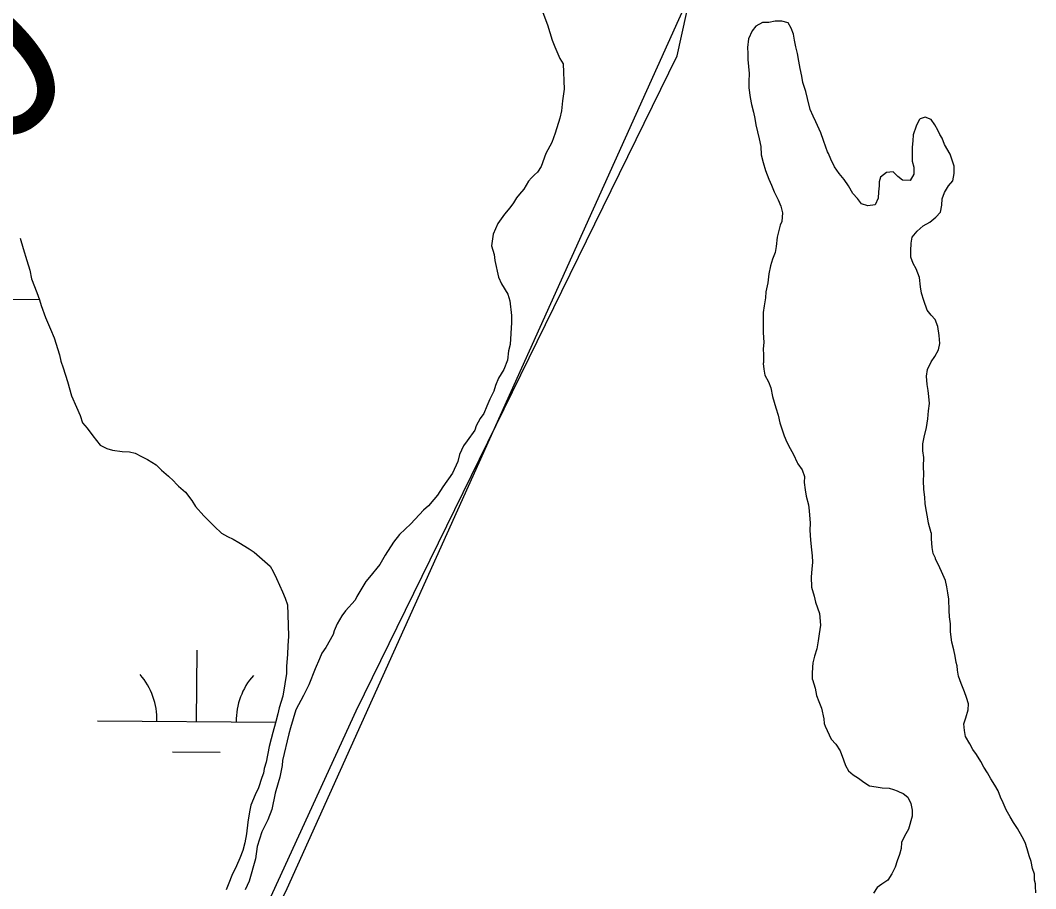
# Model space of a CAD drawing. Extents: x 3172231 to 3210228, y 940198 to 965780.
# Drawn here: x 3190904 to 3191416, y 946666 to 947104 of the extents above; entities that cross this region are included whole.
import ezdxf

# ---------------------------------------------------------------- set-up
doc = ezdxf.new("R2010")
doc.units = 0
for name, color, linetype in [('V-RIVR-RANG-IDEN', 7, 'Continuous'), ('V-ROAD-CNTR', 7, 'Continuous'), ('V-SITE-VEGE', 7, 'Continuous'), ('V-TOPO-SHOR', 7, 'Continuous'), ('V-WETL-SWMP', 7, 'Continuous')]:
    doc.layers.add(name, color=color, linetype=linetype)

msp = doc.modelspace()

# ---------------------------------------------------------------- linework, layer by layer
at = {"layer": 'V-ROAD-CNTR'}
for points in [[(3191038.305, 946665.928), (3191279.107, 947200.55), (3191279.971, 947202.406), (3191280.86, 947204.251), (3191281.776, 947206.084), (3191282.716, 947207.905), (3191283.682, 947209.713), (3191284.673, 947211.509), (3191285.689, 947213.291), (3191286.73, 947215.058), (3191287.616, 947216.523)], [(3190719.333, 945998.208), (3190730.462, 946019.737), (3190741.292, 946041.419), (3190748.919, 946057.16), (3190762.376, 946085.695), (3190805.001, 946181.83), (3190862.423, 946300.735), (3191038.305, 946665.928)]]:
    msp.add_lwpolyline(points, dxfattribs=at)
at = {"layer": 'V-SITE-VEGE'}
for p, q in [((3191167.333, 947108.327), (3191169.754, 947102.033)), ((3191169.754, 947102.033), (3191172.14, 947094.271)), ((3191172.14, 947094.271), (3191173.529, 947090.937)), ((3191173.529, 947090.937), (3191175.957, 947085.01)), ((3191175.957, 947085.01), (3191177.731, 947082.399)), ((3191177.731, 947082.399), (3191178.163, 947069.55)), ((3191178.163, 947069.55), (3191177.291, 947063.699)), ((3191177.291, 947063.699), (3191176.805, 947058.575)), ((3191176.805, 947058.575), (3191175.984, 947054.925)), ((3191175.984, 947054.925), (3191173.602, 947047.276)), ((3191173.602, 947047.276), (3191172.025, 947042.543)), ((3191172.025, 947042.543), (3191168.959, 947037.112)), ((3191168.959, 947037.112), (3191166.604, 947030.562)), ((3191166.604, 947030.562), (3191164.704, 947027.672)), ((3191163.203, 947026.241), (3191161.701, 947024.809)), ((3191164.704, 947027.672), (3191163.203, 947026.241)), ((3191160.192, 947023.009), (3191157.896, 947019.028)), ((3191161.701, 947024.809), (3191160.192, 947023.009)), ((3191154.128, 947014.713), (3191152.6, 947012.181)), ((3191155.637, 947016.513), (3191154.128, 947014.713)), ((3191157.896, 947019.028), (3191155.637, 947016.513)), ((3191150.706, 947009.656), (3191148.062, 947006.418)), ((3191152.6, 947012.181), (3191150.706, 947009.656)), ((3191148.062, 947006.418), (3191144.65, 947001.728)), ((3191144.65, 947001.728), (3191142.319, 946996.281)), ((3191142.319, 946996.281), (3191141.449, 946990.43)), ((3191141.449, 946990.43), (3191142.813, 946985.996)), ((3191142.813, 946985.996), (3191143.11, 946983.053)), ((3191143.11, 946983.053), (3191145.113, 946974.568)), ((3191145.113, 946974.568), (3191146.501, 946971.234)), ((3191146.501, 946971.234), (3191149.682, 946966.021)), ((3191149.682, 946966.021), (3191150.704, 946962.696)), ((3191150.704, 946962.696), (3191151.631, 946955.335)), ((3191151.631, 946955.335), (3191151.547, 946951.669)), ((3191151.547, 946951.669), (3191150.919, 946940.677)), ((3191150.919, 946940.677), (3191150.108, 946937.395)), ((3191149.63, 946932.635), (3191147.685, 946927.912)), ((3191150.108, 946937.395), (3191149.63, 946932.635)), ((3191147.685, 946927.912), (3191145.014, 946923.573)), ((3191145.014, 946923.573), (3191143.462, 946919.939)), ((3191143.462, 946919.939), (3191142.661, 946917.023)), ((3191140.732, 946913.034), (3191139.177, 946909.4)), ((3191142.661, 946917.023), (3191140.732, 946913.034)), ((3191139.177, 946909.4), (3191137.625, 946905.767)), ((3191135.731, 946903.244), (3191133.812, 946899.623)), ((3191137.625, 946905.767), (3191135.731, 946903.244)), ((3191133.025, 946897.438), (3191129.23, 946892.023)), ((3191133.812, 946899.623), (3191133.025, 946897.438)), ((3191129.23, 946892.023), (3191127.336, 946889.5)), ((3191127.336, 946889.5), (3191125.401, 946885.144)), ((3191124.579, 946881.492), (3191121.876, 946875.686)), ((3191125.401, 946885.144), (3191124.579, 946881.492)), ((3191121.876, 946875.686), (3191116.944, 946868.832)), ((3191116.944, 946868.832), (3191114.276, 946864.494)), ((3191112.39, 946862.335), (3191109.746, 946859.093)), ((3191114.276, 946864.494), (3191112.39, 946862.335)), ((3191107.126, 946856.955), (3191100.728, 946850.133)), ((3191109.746, 946859.093), (3191107.126, 946856.955)), ((3191100.728, 946850.133), (3191095.1, 946844.764)), ((3191092.071, 946840.799), (3191087.883, 946834.292)), ((3191095.1, 946844.764), (3191092.071, 946840.799)), ((3191087.883, 946834.292), (3191085.204, 946829.588)), ((3191085.204, 946829.588), (3191079.914, 946823.108)), ((3191078.03, 946820.949), (3191073.449, 946813.353)), ((3191079.914, 946823.108), (3191078.03, 946820.949)), ((3191072.673, 946811.537), (3191067.776, 946806.148)), ((3191073.449, 946813.353), (3191072.673, 946811.537)), ((3191067.776, 946806.148), (3191065.882, 946803.625)), ((3191063.588, 946799.644), (3191062.033, 946796.011)), ((3191065.882, 946803.625), (3191063.588, 946799.644)), ((3191061.626, 946794.186), (3191057.802, 946787.671)), ((3191062.033, 946796.011), (3191061.626, 946794.186)), ((3191055.9, 946784.784), (3191054.73, 946781.874)), ((3191057.802, 946787.671), (3191055.9, 946784.784)), ((3191054.73, 946781.874), (3191052.412, 946776.792)), ((3191052.412, 946776.792), (3191049.287, 946768.793)), ((3191049.287, 946768.793), (3191046.591, 946763.353)), ((3191046.591, 946763.353), (3191042.751, 946756.106)), ((3191042.751, 946756.106), (3191039.97, 946746.998)), ((3191039.167, 946744.084), (3191035.915, 946730.583)), ((3191039.97, 946746.998), (3191039.167, 946744.084)), ((3191035.856, 946728.017), (3191034.617, 946722.176)), ((3191035.915, 946730.583), (3191035.856, 946728.017)), ((3191033.816, 946719.26), (3191032.227, 946714.16)), ((3191034.617, 946722.176), (3191033.816, 946719.26)), ((3191032.227, 946714.16), (3191030.562, 946705.762)), ((3191030.562, 946705.762), (3191028.608, 946700.67)), ((3191028.608, 946700.67), (3191025.528, 946694.506)), ((3191025.528, 946694.506), (3191023.156, 946687.223)), ((3191023.156, 946687.223), (3191022.276, 946681.005)), ((3191022.276, 946681.005), (3191019.075, 946669.709)), ((3191019.075, 946669.709), (3191017.139, 946665.353))]:
    msp.add_line(p, q, dxfattribs=at)
at = {"layer": 'V-TOPO-SHOR'}
for points in [[(3190486.843, 945694.168), (3190609.066, 945794.06), (3190665.881, 945867.977), (3191073.212, 946755.656), (3191235.213, 947086.334), (3191257.242, 947186.475), (3191257.425, 947260.532), (3191229.599, 947326.906)], [(3191368.805, 947010.926), (3191369.084, 947014.166), (3191370.173, 947017.385), (3191372.283, 947020.785), (3191374.368, 947023.171), (3191375.066, 947027.009), (3191375.152, 947030.658), (3191374.007, 947033.728), (3191373.065, 947036.792), (3191370.132, 947041.527), (3191368.994, 947044.802), (3191367.818, 947046.655), (3191366.858, 947048.908), (3191365.297, 947051.583), (3191363.534, 947054.262), (3191360.517, 947055.347), (3191357.863, 947054.597), (3191357.443, 947053.999), (3191355.946, 947050.788), (3191354.426, 947046.563), (3191354.154, 947043.526), (3191353.873, 947040.288), (3191353.793, 947036.841), (3191353.91, 947033.186), (3191354.65, 947030.126), (3191354.77, 947026.673), (3191352.87, 947023.472), (3191349.018, 947023.562), (3191346.628, 947025.444), (3191344.246, 947027.734), (3191340.991, 947027.402), (3191337.895, 947025.043), (3191337.233, 947022.825), (3191337.184, 947020.797), (3191336.912, 947017.76), (3191336.631, 947014.522), (3191335.132, 947011.108), (3191331.468, 947010.586), (3191328.247, 947011.676), (3191326.283, 947014.358), (3191323.907, 947016.849), (3191321.767, 947020.754), (3191319.606, 947023.849), (3191317.042, 947026.952), (3191314.685, 947030.253), (3191312.747, 947034.152), (3191311.599, 947037.022), (3191311.211, 947037.841), (3191310.255, 947040.298), (3191309.114, 947043.571), (3191307.785, 947047.456), (3191305.278, 947052.994), (3191303.927, 947055.865), (3191302.385, 947059.351), (3191301.094, 947064.86), (3191300.163, 947068.329), (3191298.645, 947072.829), (3191298.112, 947076.087), (3191297.392, 947079.96), (3191296.667, 947083.628), (3191295.946, 947087.499), (3191295.217, 947090.966), (3191294.481, 947094.228), (3191293.945, 947097.284), (3191292.8, 947100.354), (3191291.239, 947103.029), (3191288.014, 947103.915), (3191284.766, 947103.788), (3191281.505, 947103.258), (3191278.257, 947103.131), (3191274.97, 947101.382), (3191273.088, 947098.992), (3191271.169, 947094.98), (3191270.657, 947090.528), (3191270.991, 947087.476), (3191270.919, 947084.435), (3191271.245, 947080.98), (3191271.568, 947077.523), (3191271.474, 947073.468), (3191271.456, 947072.657), (3191271.398, 947070.224), (3191272.095, 947065.337), (3191272.824, 947061.872), (3191273.747, 947057.995), (3191274.483, 947054.733), (3191275.013, 947051.472), (3191275.744, 947048.007), (3191276.676, 947044.536), (3191277.399, 947040.665), (3191277.702, 947036.397), (3191278.628, 947032.52), (3191279.748, 947028.436), (3191281.472, 947024.136), (3191282.82, 947021.061), (3191284.164, 947017.783), (3191286.3, 947013.676), (3191287.641, 947010.398), (3191288.376, 947007.135), (3191288.069, 947002.679), (3191287.215, 947000.872), (3191286.545, 946998.251)], [(3191414.699, 946676.115), (3191413.97, 946679.58), (3191413.022, 946682.441), (3191411.887, 946685.919), (3191410.949, 946689.185), (3191409.395, 946692.063), (3191407.056, 946696.175), (3191405.1, 946699.263), (3191403.341, 946702.147), (3191401.395, 946705.641), (3191399.853, 946709.127), (3191398.501, 946711.998), (3191397.361, 946715.271), (3191395.603, 946718.152), (3191393.646, 946721.24), (3191391.892, 946724.327), (3191390.135, 946727.206), (3191388.579, 946730.084), (3191386.43, 946733.584), (3191384.458, 946736.066), (3191382.904, 946738.941), (3191380.76, 946742.644), (3191380.223, 946745.7), (3191379.897, 946749.157), (3191380.983, 946752.173), (3191382.093, 946756.206), (3191382.367, 946759.241), (3191381.222, 946762.311), (3191380.274, 946765.174), (3191378.55, 946769.475), (3191377.216, 946773.157), (3191376.68, 946776.215), (3191376.528, 946778.449), (3191376.162, 946780.082), (3191375.629, 946783.34), (3191374.89, 946786.4), (3191373.966, 946790.276), (3191373.278, 946795.566), (3191373.172, 946799.628), (3191372.645, 946803.089), (3191372.518, 946806.339), (3191372.449, 946812.02), (3191371.916, 946815.278), (3191371.38, 946818.334), (3191370.64, 946821.396), (3191369.293, 946824.47), (3191367.175, 946829.387), (3191365.621, 946832.265), (3191365.631, 946832.67), (3191364.472, 946835.134), (3191363.933, 946838.187), (3191363.628, 946842.455), (3191363.7, 946845.497), (3191363.499, 946845.503), (3191362.192, 946850.402), (3191361.66, 946853.66), (3191360.931, 946857.127), (3191360.398, 946860.386), (3191360.267, 946863.431), (3191359.753, 946867.5), (3191359.651, 946871.764), (3191359.733, 946875.211), (3191359.62, 946879.068), (3191359.724, 946883.528), (3191359.198, 946886.989), (3191359.278, 946890.438), (3191359.968, 946893.87), (3191361.097, 946898.712), (3191361.809, 946903.158), (3191362.106, 946907.209), (3191362.6, 946910.85), (3191362.274, 946914.305), (3191361.94, 946917.357), (3191361.404, 946920.413), (3191361.099, 946924.681), (3191361.58, 946927.914), (3191363.501, 946931.928), (3191365.387, 946934.521), (3191367.089, 946937.929), (3191367.773, 946941.161), (3191367.464, 946945.224), (3191366.757, 946949.703), (3191365.42, 946953.185), (3191363.444, 946955.462), (3191361.473, 946957.944), (3191359.763, 946962.853), (3191358.633, 946966.531), (3191358.1, 946969.79), (3191357.603, 946974.467), (3191355.876, 946978.768), (3191354.318, 946981.443), (3191353.175, 946984.716), (3191353.253, 946987.96), (3191353.343, 946991.812), (3191353.82, 946994.843), (3191356.325, 946997.829), (3191359.434, 947000.596), (3191362.721, 947002.345), (3191365.823, 947004.909), (3191368.115, 947007.493), (3191368.805, 947010.926)], [(3191286.545, 946998.251), (3191285.652, 946994.823), (3191285.138, 946990.169), (3191284.661, 946987.136), (3191283.363, 946983.718), (3191282.267, 946980.296), (3191281.565, 946976.255), (3191281.055, 946971.803), (3191279.93, 946967.164), (3191279.859, 946964.123), (3191279.156, 946960.08), (3191278.675, 946956.846), (3191278.593, 946953.4), (3191278.716, 946949.949), (3191278.638, 946946.703), (3191278.925, 946941.626), (3191278.646, 946938.386), (3191278.777, 946935.338), (3191278.89, 946931.482), (3191278.677, 946931.081), (3191279.017, 946928.234), (3191279.553, 946925.176), (3191281.296, 946921.686), (3191282.447, 946918.819), (3191283.357, 946914.334), (3191285.046, 946908.614), (3191286.179, 946904.936), (3191287.1, 946901.061), (3191288.237, 946897.583), (3191289.179, 946894.52), (3191290.523, 946891.241), (3191292.276, 946888.157), (3191294.029, 946885.072), (3191295.759, 946880.974), (3191296.15, 946880.358), (3191298.309, 946877.263), (3191299.45, 946873.991), (3191299.378, 946870.949), (3191299.9, 946867.283), (3191300.433, 946864.027), (3191301.549, 946859.738), (3191301.883, 946856.689), (3191302.344, 946850.387), (3191302.262, 946846.941), (3191302.548, 946841.864), (3191303.042, 946836.981), (3191303.378, 946833.932), (3191303.503, 946830.681), (3191303.22, 946827.241), (3191302.925, 946823.393), (3191303.005, 946818.115), (3191304.32, 946813.622), (3191305.059, 946810.56), (3191306.005, 946807.699), (3191307.156, 946804.832), (3191307.625, 946798.935), (3191306.913, 946794.489), (3191306.427, 946791.053), (3191305.723, 946787.012), (3191304.619, 946783.182), (3191303.73, 946779.957), (3191303.476, 946777.732), (3191303.4, 946774.486), (3191303.329, 946771.445), (3191303.531, 946771.441), (3191304.85, 946767.15), (3191305.575, 946763.48), (3191306.72, 946760.41), (3191308.06, 946756.931), (3191309.356, 946751.625), (3191309.499, 946749.187), (3191309.876, 946747.961), (3191312.969, 946741.397), (3191315.344, 946738.906), (3191317.495, 946735.406), (3191319.215, 946730.903), (3191320.161, 946728.04), (3191321.722, 946725.365), (3191324.108, 946723.28), (3191326.705, 946721.597), (3191329.5, 946719.706), (3191332.298, 946717.814), (3191335.734, 946717.329), (3191338.765, 946716.852), (3191342.21, 946716.567), (3191344.426, 946715.905), (3191346.234, 946715.254), (3191347.24, 946714.826), (3191349.249, 946713.968), (3191351.639, 946712.086), (3191353.183, 946708.803), (3191353.918, 946705.538), (3191353.849, 946702.497), (3191352.067, 946695.845)], [(3191352.067, 946695.845), (3191349.96, 946692.446), (3191348.465, 946689.234), (3191348.393, 946686.193), (3191347.51, 946683.17), (3191346.218, 946679.955), (3191345.329, 946676.729), (3191343.627, 946673.321), (3191341.524, 946670.124), (3191338.636, 946668.162), (3191336.16, 946666.395), (3191334.27, 946663.599)], [(3191416.235, 946663.702), (3191416.112, 946667.155), (3191416.141, 946668.371), (3191415.576, 946670.21), (3191415.647, 946673.252), (3191414.699, 946676.115)]]:
    msp.add_lwpolyline(points, dxfattribs=at)
at = {"layer": 'V-WETL-SWMP'}
for p, q in [((3190887.197, 946963.599), (3190913.202, 946963.422)), ((3190992.591, 946750.273), (3190992.836, 946786.272)), ((3190942.592, 946750.613), (3191032.577, 946750.001)), ((3190980.487, 946734.924), (3191004.486, 946734.761))]:
    msp.add_line(p, q, dxfattribs=at)
for points in [[(3190903.5, 946994.295), (3190905.015, 946989.014), (3190906.842, 946983.07), (3190908.365, 946978.116), (3190909.248, 946973.834)], [(3190909.248, 946973.834), (3190912.035, 946966.884), (3190913.261, 946963.248), (3190914.174, 946960.276), (3190916.329, 946954.325), (3190918.812, 946948.365), (3190920.678, 946944.059), (3190923.427, 946935.471), (3190924.005, 946932.179), (3190925.239, 946928.872), (3190927.371, 946921.937), (3190929.495, 946914.674), (3190931.985, 946909.043), (3190933.851, 946904.737), (3190935.077, 946901.102), (3190937.309, 946898.427), (3190940.166, 946894.425), (3190943.99, 946889.746), (3190947.228, 946888.031), (3190950.161, 946887.306), (3190955.061, 946886.535), (3190958.665, 946886.45), (3190961.599, 946885.726), (3190964.837, 946884.01), (3190967.755, 946882.631), (3190972.28, 946879.901), (3190974.84, 946877.219), (3190978.375, 946874.185), (3190980.942, 946871.83), (3190982.542, 946870.153), (3190983.502, 946869.147), (3190987.037, 946866.113), (3190990.213, 946861.777), (3190992.11, 946858.782), (3190996.262, 946854.094), (3191001.709, 946848.721), (3191005.236, 946845.359), (3191008.147, 946843.652), (3191011.065, 946842.272), (3191013.975, 946840.564), (3191019.148, 946837.492), (3191021.731, 946835.792), (3191024.299, 946833.437), (3191029.761, 946828.719), (3191031.338, 946826.059), (3191032.891, 946822.416), (3191036.014, 946815.786), (3191037.247, 946812.479), (3191038.481, 946809.171), (3191038.693, 946804.249), (3191039.094, 946793.421), (3191038.651, 946788.514), (3191038.551, 946784.254), (3191038.077, 946778.036), (3191037.993, 946774.432), (3191037.214, 946769.205), (3191036.085, 946763.002), (3191034.308, 946757.143), (3191033.583, 946754.209), (3191032.492, 946749.645), (3191031.066, 946744.761), (3191030.334, 946741.5), (3191029.259, 946737.591), (3191027.763, 946729.758), (3191026.703, 946726.505), (3191026.322, 946724.219), (3191025.612, 946721.941), (3191023.851, 946716.737), (3191022.128, 946713.171), (3191020.039, 946707.974), (3191019.306, 946704.713), (3191018.528, 946699.486), (3191017.734, 946693.604), (3191016.971, 946689.032), (3191015.896, 946685.123), (3191014.492, 946681.222), (3191012.762, 946677.328), (3191010.353, 946672.467), (3191008.95, 946668.566), (3191007.562, 946665.321)]]:
    msp.add_lwpolyline(points, dxfattribs=at)
for centre, start, end in [((3190937.353, 946751.124), 358.83817, 40.38182), ((3191047.836, 946750.372), 138.83816, 180.38182)]:
    msp.add_arc(centre, 35.246, start, end, dxfattribs=at)

# ---------------------------------------------------------------- texts
at = {"layer": 'V-RIVR-RANG-IDEN'}
msp.add_text('D-10', height=83, rotation=44.7536, dxfattribs=at).set_placement((3190764.342, 946906.769))

doc.saveas('drawing.dxf')
